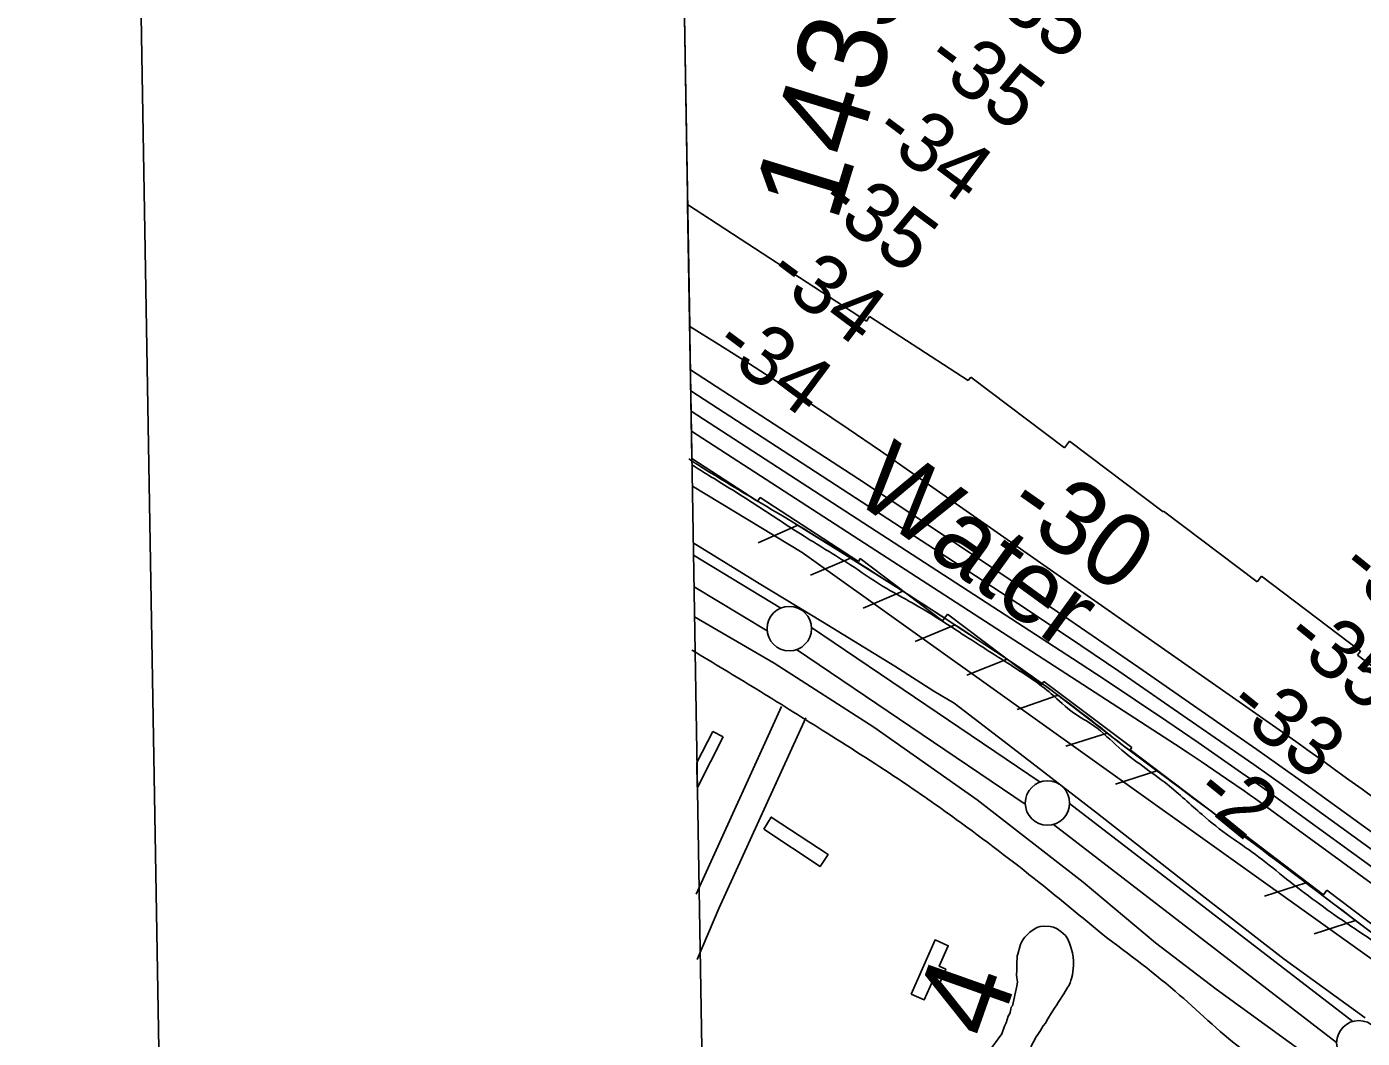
# Model space of a CAD drawing. Extents: x 3887375 to 3925618, y 296674 to 322633.
# Drawn here: x 3890719 to 3892222, y 312189 to 313327 of the extents above; entities that cross this region are included whole.
import ezdxf

# ---------------------------------------------------------------- set-up
doc = ezdxf.new("R2010")
doc.units = 0
for name, color, linetype in [('V-ANNO-SYMB', 7, 'Continuous'), ('V-BLDG-OTLN', 7, 'Continuous'), ('V-GRID-FRAM', 7, 'Continuous'), ('V-LEVE-TOET', 7, 'Continuous'), ('V-RIVR-EDGE', 7, 'Continuous'), ('V-RIVR-IDEN', 7, 'Continuous'), ('V-RIVR-RANG', 7, 'Continuous'), ('V-ROAD-CNTR', 7, 'Continuous'), ('V-RRAP-FSHR', 7, 'Continuous'), ('V-RRAP-RVMT', 7, 'Continuous'), ('V-SITE-VEGE', 7, 'Continuous'), ('V-SURV-IDEN', 7, 'Continuous'), ('V-SURV-LINE', 7, 'Continuous'), ('V-TOPO-DPTH', 7, 'Continuous'), ('V-TOPO-MINR', 7, 'Continuous'), ('V-TOPO-MINR-IDEN', 7, 'Continuous')]:
    doc.layers.add(name, color=color, linetype=linetype)

msp = doc.modelspace()

# ---------------------------------------------------------------- linework, layer by layer
at = {"layer": 'V-ANNO-SYMB'}
msp.add_lwpolyline([(3891112.5, 297929.5), (3924190.8, 298497.3), (3923797.5, 321410.5), (3890719.2, 320842.7), (3891112.5, 297929.5)], dxfattribs=at)
at = {"layer": 'V-BLDG-OTLN'}
for p, q in [((3891473.6, 312499), (3891491.4, 312533.8)), ((3891503.2, 312527.8), (3891474.4, 312471.6)), ((3891491.4, 312533.8), (3891503.2, 312527.8)), ((3891474, 312471.8), (3891473.6, 312499)), ((3891474.4, 312471.6), (3891474, 312471.8))]:
    msp.add_line(p, q, dxfattribs=at)
for points in [[(3891548.8, 312423.9), (3891557.3, 312437.6), (3891621.1, 312395.4), (3891612.2, 312382)], [(3891714.7, 312238.4), (3891741.7, 312299.5), (3891756.5, 312292.9), (3891746.3, 312269.8), (3891753.6, 312266.5), (3891746.8, 312251.2), (3891739.3, 312254.5), (3891729.3, 312231.9)]]:
    msp.add_lwpolyline(points, close=True, dxfattribs=at)
at = {"layer": 'V-GRID-FRAM'}
msp.add_lwpolyline([(3891343.3, 320285.8), (3923192.8, 320832.5), (3923512.8, 302652.9), (3891647.4, 302105.9), (3891343.3, 320285.8)], dxfattribs=at)
at = {"layer": 'V-LEVE-TOET'}
for points in [[(3891696.3, 312607.4), (3891614.9, 312657.2), (3891543.8, 312700.6), (3891469.4, 312746.2)], [(3891470.8, 312662.9), (3891560.5, 312611), (3891672.7, 312538.9), (3891789.1, 312457.1), (3891908.4, 312364.3), (3891989.9, 312296.2), (3892058, 312244), (3892194.9, 312144.7), (3892319.5, 312061.8), (3892457.4, 311963.5), (3892587.1, 311868.4), (3892728.2, 311772.2), (3892868.4, 311677.2), (3892941.8, 311626.8), (3893041.8, 311554.8), (3893157.2, 311470.6), (3893331.9, 311347.7), (3893386.7, 311309.8), (3893477.3, 311234.7), (3893652.2, 311086.7), (3893804.3, 310952.6), (3893919.1, 310842.9), (3893996.6, 310762)], [(3892225.6, 312211.9), (3892134.6, 312277.7), (3892038.7, 312351.9), (3891924.5, 312441.6), (3891824.4, 312519.1), (3891763.2, 312565.7), (3891740.1, 312579.4), (3891696.3, 312607.4)]]:
    msp.add_lwpolyline(points, dxfattribs=at)
at = {"layer": 'V-RIVR-EDGE'}
msp.add_spline([(3891468, 312834), (3891487, 312822.1), (3891534, 312792.8), (3891594.1, 312753.8), (3891650.4, 312718.7), (3891687.2, 312694.8), (3891715.8, 312678.7), (3891776, 312641.2), (3891829.3, 312607), (3891872.4, 312576.3), (3891897.6, 312554.9), (3891920.4, 312540.3), (3891948.5, 312515.9), (3892002.8, 312474.5), (3892042.1, 312440.4), (3892073.6, 312415.6), (3892102.2, 312395.6), (3892133.2, 312371.2), (3892200.1, 312321.5), (3892242.8, 312292.8), (3892291.7, 312258.2), (3892341.7, 312219.2), (3892369.3, 312198.3), (3892390.1, 312181.2), (3892413.9, 312163.2), (3892453.6, 312136.4), (3892487.1, 312113.5), (3892522, 312087.6), (3892555, 312065.2), (3892591.3, 312042.3), (3892628.2, 312016), (3892662.1, 311994.1), (3892686.8, 311979.9), (3892764.9, 311931.2), (3892805.1, 311902.9), (3892836.2, 311880.5), (3892877.9, 311852.7), (3892924.4, 311821.5), (3892965.1, 311793.2), (3893024.8, 311754.2), (3893079.1, 311715.7), (3893108.1, 311694.3), (3893146.4, 311668.9), (3893184.7, 311638.7), (3893227.9, 311606.1), (3893285.1, 311562.7), (3893338.9, 311523.7), (3893381.5, 311493), (3893441.7, 311449.7), (3893482.4, 311420), (3893505.6, 311395.6), (3893524.5, 311379.1), (3893555.1, 311358.1), (3893588.5, 311330.3), (3893620.5, 311305.5), (3893676.2, 311256.3), (3893730, 311212.5), (3893771.7, 311175), (3893804.2, 311145.3), (3893965, 311005.5), (3893991.7, 310979.2), (3894015.4, 310950.5), (3894041.1, 310924.2), (3894068.7, 310897.9)], degree=3, dxfattribs=at)
at = {"layer": 'V-ROAD-CNTR'}
for points in [[(3891568.8, 312561.9), (3891472.6, 312350.9)], [(3891596.1, 312549.4), (3891498.3, 312334.9), (3891473.9, 312277.3)]]:
    msp.add_lwpolyline(points, dxfattribs=at)
for points in [[(3891468, 312625.4), (3891540.3, 312581.8), (3891614.6, 312535.5), (3891700.7, 312480.2), (3891765.5, 312435), (3891858.8, 312364.1), (3891930.7, 312305.2)], [(3891930.7, 312305.2), (3892016.9, 312237.4), (3892091, 312173.4), (3892154.3, 312132.9), (3892292.5, 312039.9), (3892440.6, 311937.2), (3892591.3, 311832.9), (3892771.4, 311706.3), (3892952.9, 311582.9), (3893068.8, 311500.7)]]:
    msp.add_spline(points, degree=3, dxfattribs=at)
at = {"layer": 'V-RRAP-FSHR'}
for p, q in [((3891587, 312766.2), (3891542.4, 312746.4)), ((3891646.3, 312729.1), (3891601.4, 312709.9)), ((3891705.5, 312691.7), (3891660.5, 312672.8)), ((3891764.4, 312653.8), (3891719.2, 312635.3)), ((3891822.8, 312615.3), (3891777.4, 312597.4)), ((3891880.1, 312575), (3891834, 312558.8)), ((3891935.3, 312532), (3891888.8, 312517.4)), ((3891991.2, 312489.8), (3891944.8, 312474.6)), ((3892159, 312363.6), (3892112.5, 312348.5)), ((3892214.8, 312321.4), (3892168.3, 312306.4))]:
    msp.add_line(p, q, dxfattribs=at)
for points in [[(3891468.4, 312810.1), (3891592.1, 312735.5), (3892299.9, 312230.2), (3893039.2, 311719.3), (3893631.6, 311277.1), (3894117.7, 310846), (3894636.9, 310371.6), (3895242, 309786.8), (3895348.8, 309658.3), (3895604.3, 309398.3), (3896430.2, 308555.1), (3897023.9, 307973.7), (3897641.6, 307335.1), (3898033.6, 306930.9), (3898562.2, 306317.9), (3899280.4, 305434.2), (3899629.7, 304981.5), (3900046.2, 304414.8), (3900422.7, 303959.4), (3901188.8, 303011.8), (3901775.8, 302279.8)], [(3891586.9, 312766.1), (3891578.4, 312771.4), (3891575.8, 312773)], [(3891646.3, 312729.1), (3891643.1, 312731.1), (3891586.9, 312766.1)], [(3891705.5, 312691.7), (3891646.3, 312729.1)], [(3891764.3, 312653.7), (3891752.7, 312661.3), (3891707.6, 312690.4), (3891705.5, 312691.7)], [(3891822.8, 312615.3), (3891797.6, 312632), (3891764.3, 312653.7)], [(3891879.8, 312574.7), (3891871.8, 312580.9), (3891835.2, 312607.1), (3891822.8, 312615.3)], [(3891935.3, 312532), (3891912, 312550), (3891879.8, 312574.7)], [(3891991.2, 312489.8), (3891952.2, 312519.1), (3891935.3, 312532)], [(3892214.8, 312321.4), (3892159, 312363.6)], [(3892270.8, 312279.3), (3892228.2, 312311.3), (3892214.8, 312321.4)]]:
    msp.add_lwpolyline(points, dxfattribs=at)
for points in [[(3891952.2, 312519.1), (3891871.8, 312580.9), (3891797.6, 312632), (3891707.6, 312690.4), (3891578.4, 312771.4), (3891474.2, 312834.4), (3891464.4, 312840.7)], [(3893114.8, 311697.6), (3893051, 311741.6), (3892934.5, 311826.9), (3892830.4, 311900.7), (3892716.6, 311970.8), (3892537.1, 312088), (3892397, 312185.6), (3892228.2, 312311.3), (3892082, 312421.7), (3891952.2, 312519.1)]]:
    msp.add_spline(points, degree=3, dxfattribs=at)
at = {"layer": 'V-RRAP-RVMT'}
for p, q in [((3891664.5, 312995.8), (3891463.1, 313127.1)), ((3891463.1, 313127.1), (3891467.9, 312841.2)), ((3891667.8, 313000.9), (3891664.5, 312995.8)), ((3891778.8, 312928.7), (3891667.8, 313000.9)), ((3891782, 312932.8), (3891778.8, 312928.7)), ((3891887.2, 312853.3), (3891782, 312932.8)), ((3891892.8, 312860.8), (3891887.2, 312853.3)), ((3891998.2, 312781.1), (3891892.8, 312860.8)), ((3891467.9, 312841.2), (3891541.8, 312793)), ((3891541.8, 312793), (3891544.6, 312797.2)), ((3891544.6, 312797.2), (3891655.3, 312725.2)), ((3891998.6, 312781.7), (3891998.2, 312781.1)), ((3892104, 312702.2), (3891998.6, 312781.7)), ((3891655.3, 312725.2), (3891657.4, 312728.6)), ((3891657.4, 312728.6), (3891750.1, 312658.6)), ((3892108.9, 312708.8), (3892104, 312702.2)), ((3892220.6, 312624.3), (3892108.9, 312708.8)), ((3891750.1, 312658.6), (3891755.7, 312666.1)), ((3891755.7, 312666.1), (3891861, 312586.5)), ((3892217.1, 312619.8), (3892220.6, 312624.3)), ((3892316.1, 312545), (3892217.1, 312619.8)), ((3891861, 312586.5), (3891863.9, 312590.2)), ((3891863.9, 312590.2), (3891962.9, 312515.8)), ((3891962.9, 312515.8), (3891961.1, 312513.4)), ((3891961.1, 312513.4), (3892072.8, 312428.9)), ((3892072.8, 312428.9), (3892073.7, 312429.9)), ((3892073.7, 312429.9), (3892178.9, 312350.3)), ((3892178.9, 312350.3), (3892182.7, 312355.3)), ((3892182.7, 312355.3), (3892281.6, 312280.5))]:
    msp.add_line(p, q, dxfattribs=at)
at = {"layer": 'V-SITE-VEGE'}
for p, q in [((3891857.4, 312313.6), (3891860, 312314.4)), ((3891860, 312314.4), (3891864, 312315)), ((3891864, 312315), (3891871.1, 312314.5)), ((3891871.1, 312314.5), (3891874.8, 312313.7)), ((3891838.5, 312296), (3891841.1, 312300.8)), ((3891841.1, 312300.8), (3891842.7, 312302.4)), ((3891842.7, 312302.4), (3891844.8, 312304.8)), ((3891844.8, 312304.8), (3891848.2, 312308.3)), ((3891848.2, 312308.3), (3891854.2, 312312.3)), ((3891854.2, 312312.3), (3891857.4, 312313.6)), ((3891874.8, 312313.7), (3891879.1, 312311.9)), ((3891879.1, 312311.9), (3891880.7, 312310.6)), ((3891880.7, 312310.6), (3891883.3, 312308.8)), ((3891883.3, 312308.8), (3891888.4, 312304.3)), ((3891888.4, 312304.3), (3891890.5, 312300.9)), ((3891890.5, 312300.9), (3891892.9, 312295.6)), ((3891834.9, 312283.3), (3891837.4, 312293.1)), ((3891837.4, 312293.1), (3891838.5, 312296)), ((3891892.9, 312295.6), (3891894.3, 312291.1)), ((3891894.3, 312291.1), (3891895.3, 312288.5)), ((3891895.3, 312288.5), (3891896.2, 312284.8)), ((3891896.2, 312284.8), (3891897, 312280)), ((3891833.6, 312273.8), (3891834.1, 312279.4)), ((3891833.6, 312265.1), (3891833.6, 312273.8)), ((3891834.1, 312281.5), (3891834.9, 312283.3)), ((3891834.1, 312279.4), (3891834.1, 312281.5)), ((3891897.3, 312270.5), (3891896.8, 312263.7)), ((3891897, 312280), (3891897.3, 312275.8)), ((3891897.3, 312275.8), (3891897.3, 312270.5)), ((3891833.4, 312260.1), (3891833.6, 312265.1)), ((3891833.7, 312256.9), (3891833.4, 312260.1)), ((3891834.3, 312252.4), (3891833.7, 312256.9)), ((3891895.3, 312256), (3891894.5, 312254.1)), ((3891896.3, 312260.2), (3891895.3, 312256)), ((3891896.8, 312263.7), (3891896.3, 312260.2)), ((3891828.6, 312225.4), (3891833.8, 312247.4)), ((3891833.8, 312247.4), (3891834.3, 312252.4)), ((3891890.6, 312245.9), (3891886.4, 312238.7)), ((3891891.9, 312247.5), (3891890.6, 312245.9)), ((3891893.5, 312250.7), (3891891.9, 312247.5)), ((3891894.5, 312254.1), (3891893.5, 312250.7)), ((3891827.3, 312223.6), (3891828.6, 312225.4)), ((3891878.8, 312226.5), (3891876.2, 312222.8)), ((3891880.1, 312228.9), (3891878.8, 312226.5)), ((3891886.4, 312238.7), (3891880.1, 312228.9)), ((3891821.6, 312206.3), (3891823.9, 312213.5)), ((3891823.9, 312213.5), (3891825.2, 312215.9)), ((3891825.2, 312215.9), (3891826, 312217.7)), ((3891826, 312217.7), (3891826.8, 312221.4)), ((3891826.8, 312221.4), (3891827.3, 312223.6)), ((3891868.6, 312210.6), (3891866, 312205.8)), ((3891872.8, 312217.5), (3891868.6, 312210.6)), ((3891876.2, 312222.8), (3891872.8, 312217.5)), ((3891816.9, 312193.9), (3891819.8, 312202.4)), ((3891819.8, 312202.4), (3891821.6, 312206.3)), ((3891860.3, 312197.6), (3891857.1, 312193.1)), ((3891863.4, 312202.7), (3891860.3, 312197.6)), ((3891866, 312205.8), (3891863.4, 312202.7)), ((3891801.5, 312172.7), (3891816.9, 312193.9)), ((3891855.5, 312190.2), (3891849.3, 312179.3)), ((3891857.1, 312193.1), (3891855.5, 312190.2))]:
    msp.add_line(p, q, dxfattribs=at)
at = {"layer": 'V-SURV-LINE'}
for points in [[(3891469.7, 312732.2), (3891568.1, 312672.8)], [(3891552.6, 312647.1), (3891470.3, 312696.8)], [(3891602.4, 312650.9), (3891859.9, 312477)], [(3891843.1, 312452.1), (3891585.6, 312626.1)], [(3891893.1, 312453.1), (3892211.9, 312207.8)], [(3892193.6, 312184), (3891874.8, 312429.3)]]:
    msp.add_lwpolyline(points, dxfattribs=at)
for centre in [(3891577.5, 312649.7), (3891868.1, 312453.4), (3892218.6, 312183.7)]:
    msp.add_circle(centre, 25, dxfattribs=at)
at = {"layer": 'V-TOPO-DPTH'}
msp.add_line((3891450.8, 313859), (3891465.4, 312989.8), dxfattribs=at)
for points in [[(3891465.4, 312989.8), (3891495.2, 312971.3), (3891532.6, 312947.6), (3891569.9, 312923.6), (3891606.9, 312899.2), (3891643.7, 312874.6), (3891680.3, 312849.6), (3891716.7, 312824.4), (3892117.8, 312543.7), (3892132.8, 312533.1), (3892147.8, 312522.5), (3892162.7, 312511.9), (3892177.6, 312501.2), (3892192.5, 312490.5), (3892207.4, 312479.7), (3892222.2, 312468.9), (3892237, 312458.1)], [(3891465.4, 312989.8), (3891495.2, 312971.3), (3891532.6, 312947.6), (3891569.9, 312923.6), (3891606.9, 312899.2), (3891643.7, 312874.6), (3891680.3, 312849.6), (3891716.7, 312824.4), (3892117.8, 312543.7), (3892132.8, 312533.1), (3892147.8, 312522.5), (3892162.7, 312511.9), (3892177.6, 312501.2), (3892192.5, 312490.5), (3892207.4, 312479.7), (3892222.2, 312468.9), (3892237, 312458.1)], [(3891466.2, 312940.8), (3891654.5, 312818.5), (3891734.1, 312766.2), (3891813.4, 312713.4), (3891892.3, 312659.9), (3891970.8, 312606), (3892080.5, 312529.8), (3892103.9, 312513.5), (3892127.2, 312497.1), (3892150.4, 312480.6), (3892173.5, 312463.9), (3892252.5, 312406.9)], [(3892252.5, 312406.9), (3892173.5, 312463.9), (3892150.4, 312480.6), (3892127.2, 312497.1), (3892103.9, 312513.5), (3892080.5, 312529.8), (3891970.8, 312606), (3891892.3, 312659.9), (3891813.4, 312713.4), (3891734.1, 312766.2), (3891654.5, 312818.5), (3891466.2, 312940.8)], [(3892467.2, 312211.7), (3892128.3, 312457.9), (3892117.9, 312465.4), (3892107.5, 312472.9), (3892097, 312480.3), (3892086.5, 312487.6), (3892037.6, 312521.4), (3892002.5, 312545.5), (3891967.3, 312569.3), (3891931.8, 312592.8), (3891896.2, 312616.1), (3891467, 312894.4)]]:
    msp.add_lwpolyline(points, dxfattribs=at)
at = {"layer": 'V-TOPO-MINR'}
for points in [[(3891465.4, 312989.8), (3891495.2, 312971.3), (3891532.6, 312947.6), (3891569.9, 312923.6), (3891606.9, 312899.2), (3891643.7, 312874.6), (3891680.3, 312849.6), (3891716.7, 312824.4), (3892117.8, 312543.7), (3892132.8, 312533.1), (3892147.8, 312522.5), (3892162.7, 312511.9), (3892177.6, 312501.2), (3892192.5, 312490.5), (3892207.4, 312479.7), (3892222.2, 312468.9), (3892237, 312458.1)], [(3891466.2, 312940.8), (3891654.5, 312818.5), (3891734.1, 312766.2), (3891813.4, 312713.4), (3891892.3, 312659.9), (3891970.8, 312606), (3892080.5, 312529.8), (3892103.9, 312513.5), (3892127.2, 312497.1), (3892150.4, 312480.6), (3892173.5, 312463.9), (3892252.5, 312406.9)], [(3891466.6, 312917.2), (3891777.4, 312715.5), (3891834.7, 312678), (3891891.7, 312640.1), (3891948.4, 312601.7), (3892004.8, 312563), (3892083.5, 312508.5), (3892100.4, 312496.7), (3892117.2, 312484.9), (3892134, 312472.9), (3892150.7, 312460.9), (3892334.7, 312327.6)], [(3891467, 312894.4), (3891896.2, 312616.1), (3891931.8, 312592.8), (3891967.3, 312569.3), (3892002.5, 312545.5), (3892037.6, 312521.4), (3892086.5, 312487.6), (3892097, 312480.3), (3892107.5, 312472.9), (3892117.9, 312465.4), (3892128.3, 312457.9), (3892467.2, 312211.7)], [(3891467.3, 312872), (3892012.1, 312519.3), (3892026.5, 312509.8), (3892041, 312500.3), (3892055.3, 312490.6), (3892069.5, 312480.8), (3892089.4, 312467.1), (3892093.7, 312464.1), (3892097.9, 312461.1), (3892102.2, 312458.1), (3892106.4, 312455), (3892599.6, 312095.9)]]:
    msp.add_lwpolyline(points, dxfattribs=at)

# ---------------------------------------------------------------- texts
at = {"layer": 'V-RIVR-IDEN'}
msp.add_text('Water ', height=83, rotation=323.953, dxfattribs=at).set_placement((3891646.1, 312797.4))
at = {"layer": 'V-RIVR-RANG'}
for s, rotation, p in [('-35', 323.3062, (3891787.4, 313364)), ('-35', 323.3062, (3891727.4, 313284)), ('-34', 323.3062, (3891669, 313202.8)), ('-35', 323.3062, (3891607.5, 313123.9)), ('-34', 323.3062, (3891549.1, 313042.8)), ('-34', 323.3062, (3891489.1, 312962.7)), ('-37', 321.0721, (3892193.5, 312713.1)), ('-35', 321.0721, (3892131.3, 312634.8)), ('-33', 321.0721, (3892067.1, 312558.2)), ('-2', 320.7883, (3892029.9, 312459.9))]:
    msp.add_text(s, height=67, rotation=rotation, dxfattribs=at).set_placement(p)
at = {"layer": 'V-SURV-IDEN'}
for s, rotation, p in [('1435+73.7', 72.9823, (3891630.5, 313105.3)), ('1439+24.4', 70.5354, (3891622.2, 311654.6))]:
    msp.add_text(s, height=100, rotation=rotation, dxfattribs=at).set_placement(p)
at = {"layer": 'V-TOPO-MINR-IDEN'}
msp.add_text('-30', height=83, rotation=325.0106, dxfattribs=at).set_placement((3891817.9, 312778.9))

doc.saveas('drawing.dxf')
